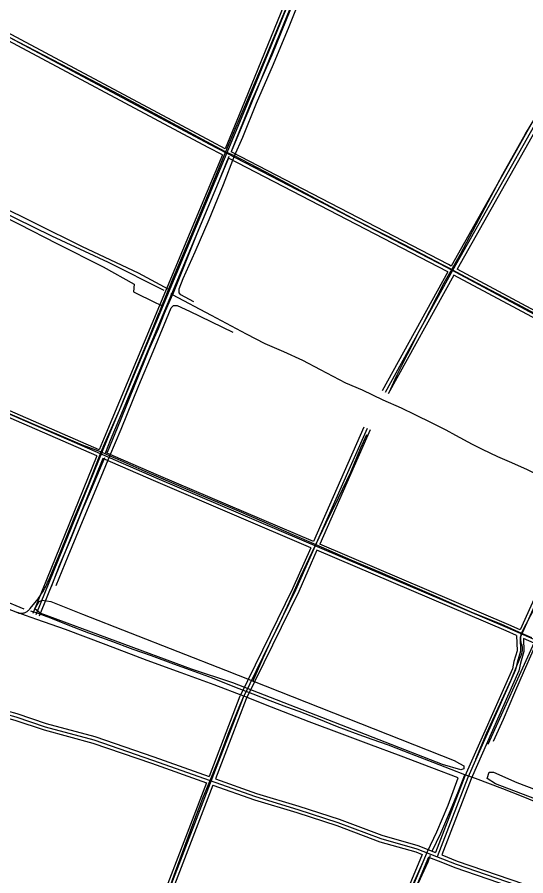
# Model space of a CAD drawing. Extents: x 3324104 to 3361979, y 612876 to 638273.
# Drawn here: x 3330351 to 3332612, y 624660 to 628477 of the extents above; entities that cross this region are included whole.
import ezdxf

# ---------------------------------------------------------------- set-up
doc = ezdxf.new("R2010")
doc.units = 0
for name, color, linetype in [('V-DTCH-CNTR', 7, 'Continuous'), ('V-ROAD-CNTR', 7, 'Continuous'), ('V-SITE-VEGE', 7, 'Continuous'), ('V-TOPO-SHOR', 7, 'Continuous')]:
    doc.layers.add(name, color=color, linetype=linetype)

msp = doc.modelspace()

# ---------------------------------------------------------------- linework, layer by layer
at = {"layer": 'V-DTCH-CNTR'}
for points in [[(3331803, 629148.2), (3331776.1, 629073.8), (3331719.2, 628934.4), (3331656.7, 628785.2), (3331589.7, 628621.5), (3331518.7, 628451.8), (3331456.2, 628302.6), (3331390.5, 628147.5), (3331323.1, 627988.1), (3331277.3, 627878.4), (3331207.8, 627707.1), (3331126.2, 627511.4), (3331047.5, 627325.6), (3331023.9, 627267.4), (3331003.2, 627216.2), (3330994.3, 627194.4), (3330982, 627164.1)], [(3331136.5, 627211.4), (3331078.7, 627242.9), (3331071.6, 627251.2), (3331070.9, 627256), (3331071.4, 627268.6), (3331088.1, 627315.1), (3331142.4, 627434.3), (3331204.9, 627578), (3331268.6, 627732.7), (3331317.4, 627859.9), (3331353.5, 627944.1), (3331415.2, 628094.1), (3331489.9, 628268.5), (3331559.7, 628435.7), (3331638.1, 628631.8), (3331703.1, 628785.7), (3331765.2, 628936.1), (3331779.3, 628964.4), (3331787.3, 628967.5), (3331794.8, 628966.2)], [(3330356.5, 628365.2), (3330152.6, 628471.7), (3330118.6, 628489.5), (3330030.7, 628535.8), (3329821.1, 628645.6), (3329619.7, 628749.9), (3329588.6, 628766)], [(3332139.6, 627084.4), (3332154.5, 627110.8), (3332249.4, 627295.6), (3332322, 627422.9), (3332405.5, 627580.2), (3332509.7, 627778.7), (3332610.5, 627957.9), (3332689.8, 628086.8), (3332784.8, 628242.7), (3332797.7, 628268.3), (3332805, 628290.4), (3332819.4, 628338.4), (3332824.7, 628387.4), (3332827, 628415.5), (3332831.4, 628426.1), (3332839.4, 628432.7), (3332848.1, 628434.2)], [(3332283.3, 627355.1), (3332241.7, 627376.5), (3332070.6, 627466.1), (3331866.1, 627569.5), (3331678.6, 627668.8), (3331484.8, 627772.5), (3331317.4, 627859.9), (3331277.3, 627878.4), (3331212.8, 627912.3), (3331023, 628014.8), (3330805.6, 628131.4), (3330581.8, 628248.9), (3330356.5, 628365.2)], [(3329775.6, 627835.4), (3329887.3, 627781.6), (3330087.2, 627692), (3330359, 627556.6), (3330526.5, 627471), (3330732.2, 627367.2), (3330870.9, 627289.8), (3330867.8, 627255.8), (3330966.5, 627207.3), (3330994.3, 627194.4)], [(3329817.7, 627866.4), (3329898.3, 627828.7), (3330080.8, 627737.8), (3330264.9, 627642.9), (3330430, 627561.6), (3330639.7, 627457.8), (3330887.9, 627340.4), (3331023.9, 627267.4)], [(3332283.3, 627355.1), (3332365.9, 627309.9), (3332575.1, 627200.5), (3332790.9, 627085.1), (3332836.3, 627061.6)], [(3331035.4, 627184), (3331045.8, 627195.4), (3331062.4, 627194.8), (3331116.3, 627169.3), (3331310.2, 627077.1)], [(3330262.7, 625864.5), (3330351.7, 625829.6), (3330354.8, 625828.6), (3330357.9, 625827.9), (3330361, 625827.3), (3330364.2, 625827), (3330367.3, 625826.9), (3330370.5, 625827), (3330373.7, 625827.3), (3330376.8, 625827.8), (3330379.9, 625828.4), (3330382.9, 625829.3), (3330385.9, 625830.4), (3330388.8, 625831.7), (3330391.6, 625833.2), (3330394.4, 625834.8), (3330397, 625836.6), (3330399.4, 625838.6), (3330401.8, 625840.8), (3330404, 625843), (3330406, 625845.5), (3330407.9, 625848), (3330443.2, 625891.3), (3330448.7, 625898.8), (3330454, 625906.4), (3330459.1, 625914.1), (3330464.1, 625922), (3330468.8, 625929.9), (3330473.3, 625938), (3330477.6, 625946.2), (3330481.8, 625954.5), (3330485.7, 625962.9), (3330489.4, 625971.4), (3330545.3, 626103.5), (3330604.3, 626249.6), (3330667, 626399.3), (3330724.6, 626544.3), (3330740.1, 626583.2), (3330804.9, 626730.3), (3330868.1, 626885.4), (3330935, 627044.7), (3330982, 627164.1)], [(3330523.8, 625950.4), (3330577.1, 626080.9), (3330648.1, 626252), (3330716, 626415.1), (3330763.2, 626526.9), (3330813.4, 626645.8), (3330891.7, 626838.7), (3330954.9, 626990.6), (3331035.4, 627184)], [(3332593.3, 625738.9), (3332613.7, 625777.8), (3332653.6, 625855.7), (3332701.1, 625965.5), (3332746.1, 626068.9), (3332797.9, 626179.8), (3332838.7, 626275.2), (3332872.1, 626348.3), (3332916.6, 626443.7), (3332950.1, 626517.3), (3332982.6, 626582.9), (3333027.1, 626678.3), (3333071.6, 626766.8), (3333137.7, 626901.2), (3333178.4, 626986.5), (3333227.2, 627077.7), (3333262.3, 627149.2)], [(3332004, 626808.2), (3332038.5, 626883.4), (3332085.6, 626978.8), (3332139.6, 627084.4)], [(3329542.6, 627052.3), (3329672.7, 626995.8), (3329840.1, 626923.1), (3330001.6, 626852), (3330164.7, 626779.9), (3330294.2, 626724.5), (3330427.5, 626666.4), (3330545.8, 626615.2), (3330639.6, 626575), (3330724.6, 626544.3)], [(3331398.4, 625523.5), (3331445, 625628), (3331478.5, 625702.1), (3331518.3, 625784.7), (3331561.2, 625878), (3331611.9, 625991.1), (3331649.6, 626070), (3331678.8, 626133.2), (3331724.9, 626228.6), (3331778.8, 626339.5), (3331834.3, 626454.2), (3331877.1, 626559.2), (3331905.4, 626622.1)], [(3330724.6, 626544.3), (3330763.2, 626526.9), (3330797.7, 626511.3), (3330918.7, 626458.5), (3331046.6, 626403.1), (3331168.1, 626352.5), (3331327, 626285), (3331448, 626233.3), (3331571.6, 626178.9), (3331678.8, 626133.2), (3331834.4, 626063.9), (3331965, 626010.1), (3332074.8, 625962), (3332228.3, 625895.6), (3332367.4, 625833.4), (3332501.7, 625779.6), (3332593.3, 625738.9), (3332638.2, 625718.9)], [(3332111.8, 624622.6), (3332156.3, 624722.3), (3332175, 624767.4), (3332216.9, 624854.8), (3332266.5, 624973.7), (3332311.4, 625095.2), (3332194.7, 625139.5), (3332057.7, 625191.1), (3331914.4, 625244.8), (3331795.1, 625288.6), (3331649.6, 625344.4), (3331481.8, 625409.1), (3331358.3, 625458.8), (3331226.5, 625508.3), (3331080, 625562.5), (3330929.2, 625617.2), (3330745.9, 625687.1), (3330565.3, 625754.9), (3330438, 625799.7), (3330386.9, 625816.3), (3330351.7, 625829.6)], [(3332390, 625178.4), (3332439.2, 625294.6), (3332489.9, 625404.5), (3332546.9, 625530.8), (3332589.2, 625633.7), (3332591.2, 625638.5), (3332592.9, 625643.4), (3332594.4, 625648.4), (3332595.7, 625653.4), (3332596.5, 625656.8), (3332597.1, 625660.2), (3332597.5, 625663.7), (3332597.7, 625667.1), (3332597.7, 625670.6), (3332597.5, 625674.1), (3332597.1, 625677.5), (3332596.5, 625681), (3332595.7, 625684.4), (3332594.7, 625687.7), (3332593.5, 625691), (3332592.1, 625694.2), (3332591.2, 625698.6), (3332590.6, 625703.1), (3332590.1, 625707.6), (3332589.9, 625712.1), (3332589.9, 625716.6), (3332590.1, 625721.1), (3332590.6, 625725.6), (3332591.2, 625730.1), (3332592.1, 625734.5), (3332593.3, 625738.9)], [(3332469.3, 625258.6), (3332513.8, 625355.6), (3332564, 625474), (3332606.8, 625573.6), (3332640.3, 625650.4), (3332664.5, 625707.4)], [(3330913.6, 624290.6), (3330938.6, 624354.6), (3330977.2, 624463.8), (3331018.3, 624579.4), (3331055.3, 624679.5), (3331095.5, 624790.9), (3331132, 624887.8), (3331175.8, 625005.1), (3331211.2, 625091.2), (3331247.2, 625178.6), (3331289, 625288.9), (3331330.2, 625392.3), (3331358.3, 625458.8)]]:
    msp.add_lwpolyline(points, dxfattribs=at)
at = {"layer": 'V-ROAD-CNTR'}
for points in [[(3335449.7, 625670.3), (3334749.2, 626046.4), (3333929.3, 626477.4), (3333018.8, 626958.6), (3332261, 627363.5), (3331207, 627910.5), (3330229.2, 628433), (3328447.6, 629373.3)], [(3331784.8, 629098.6), (3331361.9, 628061.6), (3330750.6, 626600.4), (3330433.7, 625819.5)], [(3331770.9, 629104.3), (3331348.1, 628067.3), (3331274.8, 627892.2)], [(3331798.6, 629093), (3331375.8, 628055.8), (3331301.5, 627878.3)], [(3331274.8, 627892.2), (3331214, 627923.8), (3330236.2, 628446.2), (3330142.8, 628495.6)], [(3331263.2, 627864.4), (3331200, 627897.3), (3330222.2, 628419.7), (3330159, 628453.1)], [(3332847.4, 628373.9), (3332280.2, 627370.2)], [(3332860.4, 628366.5), (3332286.1, 627350.1)], [(3332873.5, 628359.1), (3332306.7, 627356.1)], [(3332280.2, 627370.2), (3332268, 627376.8), (3331301.5, 627878.3)], [(3335244.7, 624593.9), (3333982.4, 625128.5), (3332530.7, 625761.9), (3330973, 626425.9), (3329903.1, 626890.9), (3329407.6, 627108), (3329344.5, 627137.7), (3329285.2, 627171.8), (3329211, 627206.3), (3329115.8, 627259.1), (3329065.2, 627297), (3328936.4, 627383.8), (3328690.9, 627544.6), (3328226.2, 627855.3)], [(3331263.2, 627864.4), (3330736.7, 626606.1), (3330715.6, 626554.1)], [(3331289.9, 627850.6), (3330764.5, 626594.7), (3330743.1, 626542.2)], [(3332265.7, 627344.2), (3331289.9, 627850.6)], [(3332265.7, 627344.2), (3331973.4, 626816.2)], [(3332286.3, 627350.4), (3331986.5, 626809)], [(3333141.2, 626910.9), (3333025.8, 626971.9), (3332306.7, 627356.1)], [(3332292.1, 627329.9), (3331999.7, 626801.7)], [(3333119.3, 626888.5), (3333011.7, 626945.4), (3332292.1, 627329.9)], [(3330715.6, 626554.1), (3329909.1, 626904.7), (3329479.4, 627092.9)], [(3330704.3, 626526.3), (3329897.1, 626877.2), (3329468.9, 627064.7)], [(3331892.8, 626653.7), (3331668.2, 626145.9)], [(3331906.5, 626647.6), (3331588.9, 625929.3), (3331355.2, 625452.5)], [(3331920.2, 626641.6), (3331695.8, 626134.1)], [(3331668.2, 626145.9), (3330978.9, 626439.7), (3330743.1, 626542.2)], [(3330704.3, 626526.3), (3330419.8, 625825.2)], [(3330731.9, 626514.4), (3330447.6, 625813.9)], [(3331656.1, 626118.4), (3330967.1, 626412.1), (3330731.9, 626514.4)], [(3332858.3, 626318.9), (3332596.4, 625738.6), (3332586.6, 625719.6), (3332589, 625658.2), (3332574.2, 625608.1), (3332567, 625575.6), (3332354.9, 625096.6), (3332218.9, 624743.9)], [(3332844.6, 626325.1), (3332586.8, 625753.8)], [(3331656.1, 626118.4), (3331575.3, 625935.7), (3331341.7, 625459.1)], [(3332586.8, 625753.8), (3332536.7, 625775.7), (3331695.8, 626134.1)], [(3328228.4, 626090.9), (3329021.9, 625817), (3329615.9, 625618.6), (3329853.6, 625522.1), (3329993.2, 625472.5), (3330171.3, 625413.7), (3330344.3, 625366.1), (3330475.1, 625322.3), (3330691, 625264), (3330952.9, 625174.1), (3331410, 625011.9), (3331598.3, 624955), (3331776.8, 624896.8), (3331967.1, 624825.6), (3332127.8, 624779.8), (3332302, 624711.1), (3332836.1, 624527.5)], [(3331683.7, 626106.7), (3331602.5, 625923), (3331368.6, 625445.9)], [(3332571.2, 625727.9), (3332524.8, 625748.1), (3331683.7, 626106.7)], [(3332571.2, 625727.9), (3332573.9, 625660.1), (3332559.7, 625611.8), (3332552.7, 625580.3), (3332341.1, 625102.3), (3332210.3, 624763.4)], [(3332601.8, 625714.5), (3332604.1, 625656.4), (3332588.7, 625604.4), (3332581.4, 625570.9), (3332368.8, 625090.8), (3332238.3, 624752.4)], [(3333812.6, 625186.2), (3332601.8, 625714.5)], [(3329556.3, 625622.7), (3329610.7, 625604.6), (3329848.3, 625508), (3329988.3, 625458.3), (3330167, 625399.3), (3330339.9, 625351.8), (3330470.8, 625307.9), (3330686.6, 625249.6), (3330948, 625160), (3331192.9, 625073)], [(3329566.7, 625650.9), (3329621.1, 625632.7), (3329859, 625536.1), (3329998, 625486.6), (3330175.6, 625428), (3330348.6, 625380.5), (3330479.5, 625336.7), (3330695.4, 625278.3), (3330957.8, 625188.3), (3331203.7, 625101.1)], [(3331355.2, 625452.5), (3330897.2, 624264.1), (3330888.2, 624258.3), (3330867.3, 624246), (3330857.6, 624241.4), (3330847.6, 624251.1)], [(3331341.2, 625457.9), (3331203.7, 625101.1)], [(3331369.2, 625447.1), (3331232, 625091)], [(3331232, 625091), (3331414.7, 625026.1), (3331602.8, 624969.3), (3331781.8, 624910.9), (3331971.8, 624839.9), (3332132.6, 624794), (3332210.3, 624763.4)], [(3331192.9, 625073), (3330885, 624274.1), (3330880.4, 624271.1), (3330865, 624262.1)], [(3331221.2, 625063), (3330909.5, 624254), (3330905.8, 624251.7)], [(3331221.2, 625063), (3331405.4, 624997.6), (3331593.8, 624940.7), (3331771.9, 624882.6), (3331962.5, 624811.3), (3332123, 624765.6), (3332152.1, 624754.1)], [(3332152.1, 624754.1), (3331866.3, 624069.9)], [(3332173.6, 624766.7), (3331880.1, 624064.1)], [(3332180, 624743.1), (3331894, 624058.3)], [(3332180, 624743.1), (3332234, 624721.8)], [(3332238.3, 624752.4), (3332307.1, 624725.2), (3332840.9, 624541.7), (3333384.4, 624360.1), (3333502.9, 624324.9)], [(3332234, 624721.8), (3332296.8, 624697.1), (3332831.3, 624513.3), (3333375.4, 624331.5), (3333491.3, 624297.1)]]:
    msp.add_lwpolyline(points, dxfattribs=at)
at = {"layer": 'V-SITE-VEGE'}
msp.add_lwpolyline([(3331310.1, 625516.8), (3331126.4, 625578.1), (3330452.9, 625827.8), (3330429.4, 625846.7), (3330448.2, 625879.7), (3330462.3, 625884.4), (3330500, 625879.7), (3330641.3, 625823.1), (3331277.1, 625573.3), (3332294.4, 625172.8), (3332318, 625158.7), (3332336.8, 625149.2), (3332336.8, 625135.1), (3332322.7, 625130.4), (3332242.6, 625153.9)], close=True, dxfattribs=at)
msp.add_lwpolyline([(3333519.9, 624670.7), (3332478.1, 625069.1), (3332440.4, 625092.7), (3332449.9, 625121), (3332468.7, 625121), (3332572.3, 625073.8), (3333170.5, 624847.6)], dxfattribs=at)
at = {"layer": 'V-TOPO-SHOR'}
for p, q in [((3331005, 627160.4), (3331041.1, 627242.8)), ((3332444.7, 625245.2), (3332650.5, 625698.8)), ((3332312.4, 625035.4), (3332340.7, 625108.2))]:
    msp.add_line(p, q, dxfattribs=at)
for points in [[(3331776.2, 629034.3), (3331722.7, 628893.9), (3331647.9, 628717.4), (3331565.7, 628512.3), (3331483.2, 628307.9), (3331391.5, 628100.1), (3331303.7, 627882)], [(3331004.5, 627262.1), (3330756.1, 627386.9), (3330504, 627503), (3330183.5, 627659.7), (3329878.3, 627813.9), (3329642.9, 627943.3), (3329454.3, 628058), (3329251.2, 628181.9), (3329020.2, 628319.9), (3328809.7, 628451.8), (3328686.9, 628529.5), (3328471.6, 628659.5), (3328304.1, 628758.2), (3328204.1, 628819.3)], [(3331292.4, 627857.3), (3331237.3, 627722.8), (3331150, 627513), (3331041.1, 627242.8)], [(3331371, 627068), (3331215.1, 627151.2), (3331041.1, 627242.8), (3331033.5, 627246.8)], [(3330751.6, 626543.3), (3330809.6, 626684), (3330878, 626852.4), (3330936, 626996.3), (3330978.3, 627092.7), (3331005, 627160.4)], [(3332849.8, 626353.7), (3332808.8, 626370.9), (3332752.8, 626397.1), (3332687.2, 626430.6), (3332620, 626465.2), (3332549.6, 626495), (3332487.8, 626522.7), (3332420.1, 626554.7), (3332375.3, 626577.7), (3332301.1, 626617.1), (3332258.5, 626640.7), (3332196.6, 626672.6), (3332120.9, 626708.8), (3332060.1, 626738.1), (3331978, 626774.2), (3331886.3, 626818.1), (3331812.2, 626850), (3331699.7, 626909.3), (3331620.2, 626950.1), (3331536, 626988.9), (3331453.9, 627024.4), (3331371, 627068)], [(3330382.3, 625845), (3330282.4, 625886.9), (3330172, 625930.2), (3330052.2, 625971.3), (3329963.7, 626005.7), (3329870.5, 626037), (3329730.4, 626092.3), (3329691.8, 626108.5), (3329662.2, 626121), (3329553.5, 626157.4), (3329445.9, 626199.2), (3329339.3, 626239.9), (3329220, 626282), (3329093.7, 626329.5), (3328960.5, 626383.3), (3328852.3, 626424), (3328744.2, 626462), (3328624.8, 626512.1), (3328496.9, 626562.2), (3328384.4, 626607.7), (3328284.8, 626648.9), (3328206.9, 626678.1)], [(3330503, 625945.8), (3330539, 626038.5), (3330587.1, 626152.6), (3330638.2, 626278.9), (3330681.6, 626378), (3330740.1, 626518.7)], [(3332694.4, 624972.6), (3332600.6, 625010.7), (3332510.6, 625046.2), (3332388.6, 625091.6), (3332340.7, 625108.2), (3332280.9, 625132.2), (3332201, 625163.6), (3332104, 625201.1), (3332001.7, 625239.7), (3331928.7, 625265.8), (3331854.7, 625291.8), (3331775.3, 625322.6), (3331685.2, 625358.6), (3331604.8, 625390.4), (3331549.4, 625409.7), (3331475.8, 625437.9), (3331399.6, 625466.6), (3331325.6, 625494.7), (3331219, 625538.6), (3331121, 625573.5), (3331046.9, 625600.1), (3330947.8, 625637.1), (3330865.8, 625665.7), (3330764, 625704.8), (3330669.7, 625738.7), (3330584.5, 625771.6), (3330500.8, 625805), (3330443.8, 625825.3), (3330411.6, 625835.7)], [(3332195.4, 624769.8), (3332234, 624849.9), (3332276.8, 624950.1), (3332312.4, 625035.4)], [(3331913.4, 624123.4), (3331942.2, 624191.6), (3331984, 624285.4), (3332041.5, 624418.7), (3332080.7, 624507.2), (3332126.8, 624608.4), (3332177.5, 624722), (3332188.6, 624751.7)]]:
    msp.add_lwpolyline(points, dxfattribs=at)

doc.saveas('drawing.dxf')
